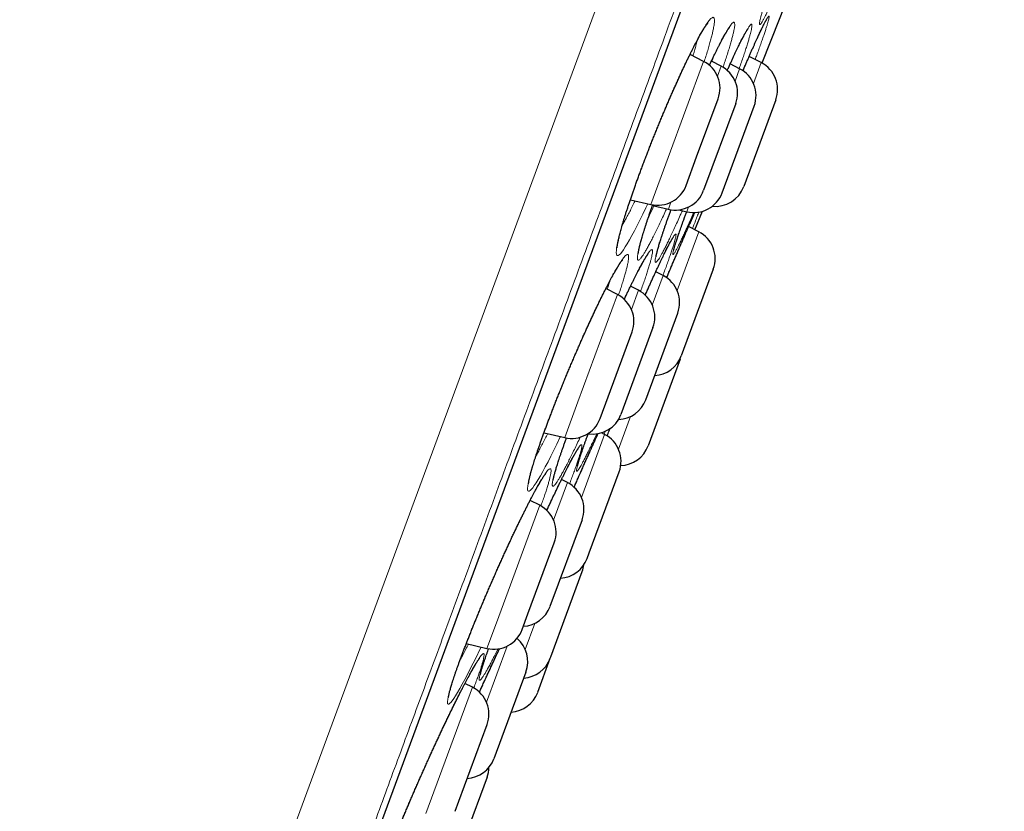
# Model space of a CAD drawing. Header units: millimetres. Extents: x 8 to 541, y 12 to 744.
# Tile 649 of 656: x 481 to 497, y 684 to 697. Entities that reach past the tile are written whole.
import ezdxf

# ---------------------------------------------------------------- set-up
doc = ezdxf.new("R2010")
doc.units = ezdxf.units.MM

msp = doc.modelspace()

# ---------------------------------------------------------------- linework, layer by layer
at = {"color": 252, "linetype": 'Continuous', "lineweight": 0}
for p, q in [((481.161, 671.167), (505.343, 736.719)), ((483.083, 672.551), (505.906, 734.419)), ((491.871, 694.515), (492.456, 696.101)), ((493.409, 696.082), (493.281, 695.736)), ((492.747, 696.022), (492.686, 695.857)), ((492.976, 695.777), (493.051, 695.98)), ((491.584, 693.737), (491.871, 694.515)), ((491.918, 693.774), (491.875, 693.657)), ((492.179, 693.616), (492.208, 693.695)), ((492.377, 693.286), (492.019, 692.316)), ((491.61, 692.074), (491.79, 692.561)), ((491.381, 692.319), (491.264, 692.003)), ((490.381, 690.475), (491.035, 692.248)), ((490.163, 689.884), (490.381, 690.475)), ((491.251, 690.234), (491.051, 689.692)), ((490.438, 688.896), (490.822, 689.937)), ((490.83, 689.987), (490.812, 689.942)), ((490.209, 689.141), (489.979, 688.52)), ((489.034, 686.823), (489.75, 688.765)), ((488.878, 686.401), (489.034, 686.823)), ((489.511, 686.383), (489.67, 686.814)), ((489.211, 686.438), (488.87, 685.513)), ((489.081, 686.384), (489.087, 686.397)), ((487.871, 683.67), (488.641, 685.758))]:
    msp.add_line(p, q, dxfattribs=at)
at = {"color": 7, "linetype": 'Continuous', "lineweight": 30}
for p, q in [((483.092, 672.571), (505.899, 734.398)), ((492.456, 696.101), (492.233, 696.217)), ((492.747, 696.022), (492.585, 696.105)), ((493.051, 695.98), (492.897, 696.06)), ((493.409, 696.082), (493.21, 696.184)), ((492.342, 694.522), (492.697, 695.484)), ((492.987, 695.404), (492.458, 693.971)), ((493.649, 695.464), (493.12, 694.031)), ((492.895, 694.288), (493.292, 695.363)), ((492.168, 694.051), (492.342, 694.522)), ((492.763, 693.93), (492.895, 694.288)), ((491.248, 693.816), (491.584, 693.737)), ((491.612, 693.719), (491.875, 693.657)), ((492.047, 693.647), (492.179, 693.616)), ((492.313, 693.319), (492.437, 693.624)), ((492.377, 693.286), (492.21, 693.372)), ((491.79, 692.561), (491.667, 692.624)), ((492.617, 692.668), (492.089, 691.235)), ((491.035, 692.248), (490.843, 692.347)), ((491.381, 692.319), (491.251, 692.386)), ((491.579, 690.72), (492.03, 691.943)), ((491.621, 691.701), (491.092, 690.268)), ((490.879, 690.555), (491.275, 691.63)), ((492.069, 691.181), (491.54, 689.748)), ((492.069, 691.181), (492.078, 691.208)), ((491.501, 690.51), (491.579, 690.72)), ((490.746, 690.197), (490.879, 690.555)), ((489.821, 689.964), (490.163, 689.884)), ((490.822, 689.937), (490.77, 689.963)), ((490.569, 687.982), (491.062, 689.319)), ((490.209, 689.141), (490.111, 689.192)), ((489.75, 688.765), (489.592, 688.846)), ((490.449, 688.524), (489.92, 687.091)), ((489.556, 686.97), (489.99, 688.147)), ((490.533, 687.886), (490.569, 687.982)), ((489.934, 686.261), (490.454, 687.669)), ((489.462, 686.714), (489.556, 686.97)), ((488.538, 686.481), (488.878, 686.401)), ((489.376, 686.563), (489.378, 686.569)), ((489.717, 685.674), (489.925, 686.236)), ((489.925, 686.236), (489.934, 686.261)), ((489.522, 686.01), (488.993, 684.577)), ((488.641, 685.758), (488.516, 685.822)), ((488.414, 683.875), (488.881, 685.14)), ((488.88, 684.271), (488.352, 682.838)), ((488.352, 683.708), (488.414, 683.875))]:
    msp.add_line(p, q, dxfattribs=at)
at = {"color": 7, "linetype": 'Continuous', "lineweight": 30, "flags": 128}
msp.add_lwpolyline([(493.422, 696.075), (493.709, 696.799), (493.974, 697.476)], dxfattribs=at)
at = {"color": 252, "linetype": 'Continuous', "lineweight": 0, "flags": 128}
for points in [[(491.536, 693.749), (491.503, 693.679), (491.454, 693.576), (491.406, 693.478), (491.36, 693.387), (491.317, 693.302), (491.274, 693.223), (491.234, 693.151), (491.197, 693.087), (491.164, 693.034), (491.134, 692.988), (491.106, 692.951), (491.083, 692.923), (491.062, 692.904), (491.045, 692.894), (491.032, 692.893), (491.023, 692.901), (491.017, 692.917), (491.014, 692.943), (491.016, 692.977), (491.021, 693.021), (491.03, 693.072), (491.042, 693.132), (491.058, 693.2), (491.078, 693.275), (491.101, 693.357), (491.127, 693.446), (491.157, 693.542), (491.189, 693.643), (491.224, 693.75), (491.262, 693.862), (491.303, 693.979), (491.346, 694.1), (491.391, 694.224), (491.438, 694.351), (491.487, 694.48), (491.538, 694.611), (491.589, 694.743), (491.642, 694.876), (491.695, 695.008), (491.75, 695.14), (491.804, 695.271), (491.859, 695.399), (491.913, 695.525), (491.967, 695.648), (492.02, 695.768), (492.073, 695.883), (492.124, 695.994), (492.174, 696.1), (492.225, 696.204), (492.274, 696.302), (492.32, 696.393), (492.364, 696.477), (492.406, 696.552), (492.406, 696.552)], [(490.092, 689.9), (490.085, 689.884), (490.033, 689.777), (489.983, 689.674), (489.934, 689.577), (489.888, 689.486), (489.843, 689.402), (489.801, 689.323), (489.761, 689.252), (489.723, 689.189), (489.69, 689.136), (489.66, 689.091), (489.634, 689.054), (489.61, 689.026), (489.591, 689.007), (489.575, 688.998), (489.563, 688.997), (489.554, 689.005), (489.55, 689.022), (489.549, 689.048), (489.552, 689.082), (489.559, 689.126), (489.569, 689.177), (489.584, 689.237), (489.601, 689.304), (489.623, 689.379), (489.648, 689.461), (489.676, 689.55), (489.708, 689.645), (489.742, 689.746), (489.78, 689.852), (489.82, 689.964), (489.863, 690.081), (489.908, 690.201), (489.955, 690.324), (490.004, 690.45), (490.055, 690.578), (490.108, 690.709), (490.162, 690.84), (490.216, 690.972), (490.271, 691.103), (490.327, 691.234), (490.384, 691.364), (490.44, 691.493), (490.496, 691.618), (490.551, 691.74), (490.606, 691.859), (490.66, 691.974), (490.712, 692.084), (490.763, 692.189), (490.814, 692.292), (490.864, 692.39), (490.911, 692.481), (490.955, 692.563), (490.997, 692.638), (490.997, 692.638)], [(488.782, 686.423), (488.757, 686.369), (488.704, 686.261), (488.653, 686.158), (488.604, 686.061), (488.557, 685.97), (488.513, 685.886), (488.469, 685.807), (488.429, 685.735), (488.392, 685.672), (488.359, 685.618), (488.33, 685.573), (488.304, 685.536), (488.281, 685.507), (488.262, 685.488), (488.247, 685.477), (488.236, 685.476), (488.229, 685.483), (488.225, 685.499), (488.225, 685.524), (488.23, 685.558), (488.238, 685.6), (488.25, 685.651), (488.266, 685.709), (488.286, 685.776), (488.309, 685.849), (488.336, 685.93), (488.366, 686.018), (488.399, 686.112), (488.436, 686.212), (488.475, 686.317), (488.517, 686.428), (488.562, 686.543), (488.609, 686.662), (488.658, 686.784), (488.709, 686.909), (488.762, 687.037), (488.816, 687.167), (488.872, 687.298), (488.928, 687.428), (488.985, 687.559), (489.042, 687.69), (489.1, 687.819), (489.158, 687.947), (489.215, 688.072), (489.271, 688.193), (489.327, 688.312), (489.382, 688.427), (489.435, 688.537), (489.487, 688.642), (489.539, 688.746), (489.589, 688.844), (489.637, 688.934), (489.681, 689.017), (489.723, 689.092), (489.723, 689.092)], [(487.489, 683.594), (487.539, 683.715), (487.592, 683.839), (487.646, 683.966), (487.702, 684.095), (487.759, 684.225), (487.817, 684.355), (487.875, 684.485), (487.934, 684.615), (487.993, 684.744), (488.052, 684.872), (488.11, 684.997), (488.167, 685.119), (488.224, 685.238), (488.28, 685.353), (488.334, 685.463), (488.386, 685.569), (488.438, 685.673), (488.489, 685.772), (488.537, 685.863), (488.582, 685.947), (488.623, 686.024), (488.623, 686.024)]]:
    msp.add_lwpolyline(points, dxfattribs=at)
at = {"color": 7, "linetype": 'Continuous', "lineweight": 30}
for centre, start, end in [((492.228, 695.657), 339.7512, 62.7512), ((493.18, 695.637), 339.7512, 62.7512), ((492.518, 695.577), 339.7512, 62.7512), ((492.823, 695.536), 339.7512, 62.7512), ((491.699, 694.224), 256.7512, 339.7512), ((491.989, 694.144), 256.7512, 339.7512), ((492.294, 694.103), 256.7512, 339.7512), ((492.651, 694.204), 264.0578, 339.7512), ((492.148, 692.841), 339.7512, 62.7512), ((491.561, 692.116), 339.7512, 62.7512), ((491.152, 691.874), 339.7512, 62.7512), ((490.806, 691.803), 339.7512, 62.7512), ((491.62, 691.408), 273.3294, 339.7512), ((491.032, 690.683), 272.2345, 339.7512), ((490.277, 690.37), 256.7512, 339.7512), ((490.623, 690.441), 260.9101, 339.7512), ((490.593, 689.492), 339.7512, 62.7512), ((491.071, 689.921), 271.9521, 339.7512), ((489.98, 688.697), 339.7512, 62.7512), ((489.521, 688.32), 339.7512, 62.7512), ((490.064, 688.059), 273.3294, 339.7512), ((489.984, 687.842), 339.7512, 353.1046), ((489.451, 687.264), 273.3294, 339.7512), ((488.993, 686.887), 256.7512, 339.7512), ((489.053, 686.183), 339.7512, 49.827), ((489.456, 686.41), 273.3294, 339.7512), ((488.412, 685.313), 339.7512, 62.7512), ((489.248, 685.847), 273.3294, 339.7512), ((488.524, 684.75), 273.3294, 339.7512), ((488.411, 684.444), 339.7512, 358.8009)]:
    msp.add_arc(centre, 0.5, start, end, dxfattribs=at)
at = {"color": 252, "linetype": 'Continuous', "lineweight": 0}
for points, knots in [([(506.122, 735.298), (506.12, 735.292), (506.116, 735.28), (506.081, 735.184), (506.024, 735.032), (505.945, 734.817), (505.844, 734.544), (505.723, 734.214), (505.58, 733.828), (505.417, 733.386), (505.232, 732.885), (505.026, 732.325), (504.797, 731.706), (504.549, 731.032), (504.281, 730.306), (503.995, 729.532), (503.694, 728.713), (503.376, 727.853), (503.042, 726.947), (502.689, 725.991), (502.319, 724.987), (501.931, 723.936), (501.529, 722.845), (501.112, 721.716), (500.686, 720.56), (500.25, 719.378), (499.805, 718.173), (499.351, 716.941), (498.884, 715.677), (498.407, 714.382), (497.918, 713.058), (497.423, 711.715), (496.922, 710.357), (496.419, 708.993), (495.915, 707.628), (495.412, 706.263), (494.906, 704.893), (494.397, 703.512), (493.884, 702.122), (493.37, 700.727), (492.857, 699.338), (492.347, 697.956), (491.845, 696.594), (491.35, 695.252), (490.864, 693.935), (490.384, 692.635), (489.909, 691.347), (489.44, 690.076), (488.978, 688.822), (488.526, 687.597), (488.085, 686.403), (487.66, 685.248), (487.249, 684.136), (486.854, 683.066), (486.474, 682.034), (486.106, 681.036), (485.751, 680.076), (485.411, 679.154), (485.089, 678.28), (484.785, 677.455), (484.5, 676.685), (484.237, 675.97), (483.994, 675.311), (483.77, 674.705), (483.565, 674.148), (483.379, 673.645), (483.214, 673.196), (483.07, 672.806), (482.948, 672.476), (482.848, 672.207), (482.772, 671.998), (482.717, 671.851), (482.683, 671.759), (482.679, 671.748), (482.677, 671.742)], [0, 0, 0, 0, 0.014, 0.028, 0.0419999, 0.0559999, 0.0699999, 0.0837499, 0.0975, 0.11125, 0.125, 0.139, 0.153, 0.1669999, 0.1809999, 0.1949999, 0.2087499, 0.2225, 0.23625, 0.25, 0.264, 0.278, 0.2919999, 0.3059999, 0.3199999, 0.3337499, 0.3475, 0.36125, 0.375, 0.389, 0.403, 0.4169999, 0.4309999, 0.4449999, 0.4587499, 0.4725, 0.48625, 0.5, 0.514, 0.528, 0.5419999, 0.5559999, 0.5699999, 0.5837499, 0.5975, 0.61125, 0.625, 0.639, 0.653, 0.6669999, 0.6809999, 0.6949999, 0.7087499, 0.7225, 0.73625, 0.75, 0.764, 0.778, 0.7919999, 0.8059999, 0.8199999, 0.8337499, 0.8475, 0.86125, 0.875, 0.889, 0.903, 0.9169999, 0.9309999, 0.9449999, 0.9587499, 0.9725, 0.98625, 1, 1, 1, 1]), ([(493.777, 697.52), (493.766, 697.495), (493.739, 697.432), (493.699, 697.338), (493.657, 697.24), (493.617, 697.151), (493.581, 697.071), (493.547, 696.997), (493.516, 696.932), (493.488, 696.874), (493.463, 696.825), (493.441, 696.784), (493.423, 696.752), (493.407, 696.728), (493.395, 696.713), (493.387, 696.708), (493.381, 696.712), (493.38, 696.724), (493.382, 696.745), (493.387, 696.776), (493.396, 696.815), (493.408, 696.862), (493.424, 696.918), (493.443, 696.982), (493.465, 697.053), (493.49, 697.133), (493.518, 697.219), (493.549, 697.312), (493.583, 697.411), (493.617, 697.507), (493.64, 697.572), (493.649, 697.6)], [0, 0, 0, 0, 0.024766, 0.061514, 0.098217, 0.133134, 0.168169, 0.203246, 0.238283, 0.2732, 0.308106, 0.34313, 0.378195, 0.41322, 0.448126, 0.483087, 0.518167, 0.553288, 0.588368, 0.623329, 0.658277, 0.693344, 0.728452, 0.763519, 0.798467, 0.833434, 0.868521, 0.903649, 0.938736, 0.973702, 1, 1, 1, 1]), ([(493.334, 696.464), (493.345, 696.487), (493.366, 696.533), (493.395, 696.596), (493.424, 696.656), (493.45, 696.709), (493.473, 696.754), (493.493, 696.791), (493.51, 696.819), (493.522, 696.838), (493.532, 696.849), (493.538, 696.85), (493.54, 696.843), (493.539, 696.826), (493.534, 696.801), (493.525, 696.766), (493.513, 696.723), (493.497, 696.672), (493.478, 696.613), (493.456, 696.546), (493.43, 696.471), (493.401, 696.389), (493.37, 696.3), (493.339, 696.215), (493.318, 696.157), (493.309, 696.133)], [0, 0, 0, 0, 0.039539, 0.079078, 0.12344, 0.167953, 0.212516, 0.257025, 0.301383, 0.345765, 0.390298, 0.43488, 0.479409, 0.523787, 0.568269, 0.612903, 0.657589, 0.702221, 0.746702, 0.791098, 0.835645, 0.880244, 0.924791, 0.969186, 1, 1, 1, 1]), ([(492.406, 696.552), (492.417, 696.573), (492.441, 696.615), (492.474, 696.669), (492.504, 696.716), (492.531, 696.755), (492.556, 696.786), (492.578, 696.81), (492.597, 696.825), (492.612, 696.831), (492.623, 696.828), (492.631, 696.816), (492.636, 696.795), (492.636, 696.765), (492.633, 696.727), (492.626, 696.68), (492.616, 696.625), (492.602, 696.562), (492.584, 696.491), (492.563, 696.412), (492.538, 696.327), (492.511, 696.234), (492.487, 696.157), (492.471, 696.108), (492.466, 696.094)], [0, 0, 0, 0, 0.0450786, 0.0902978, 0.1355651, 0.1807855, 0.2258652, 0.2730327, 0.3203619, 0.3677462, 0.4150757, 0.4622435, 0.5093254, 0.5565677, 0.6038653, 0.6511093, 0.6981927, 0.7453332, 0.7926361, 0.8399939, 0.8872964, 0.9344366, 0.9813753, 1, 1, 1, 1]), ([(492.756, 696.451), (492.768, 696.473), (492.791, 696.517), (492.822, 696.573), (492.851, 696.622), (492.877, 696.663), (492.901, 696.697), (492.921, 696.723), (492.938, 696.74), (492.952, 696.749), (492.962, 696.748), (492.969, 696.739), (492.971, 696.72), (492.971, 696.692), (492.966, 696.656), (492.958, 696.612), (492.946, 696.559), (492.931, 696.498), (492.912, 696.429), (492.89, 696.352), (492.865, 696.269), (492.836, 696.178), (492.807, 696.09), (492.786, 696.029), (492.777, 696.003)], [0, 0, 0, 0, 0.044503, 0.089145, 0.133837, 0.178481, 0.222984, 0.269278, 0.315731, 0.362238, 0.408691, 0.454985, 0.501193, 0.547557, 0.593976, 0.640342, 0.686551, 0.732824, 0.779257, 0.825744, 0.872176, 0.918449, 0.964541, 1, 1, 1, 1]), ([(493.046, 696.379), (493.056, 696.4), (493.077, 696.441), (493.107, 696.5), (493.135, 696.554), (493.162, 696.603), (493.186, 696.643), (493.207, 696.675), (493.224, 696.698), (493.237, 696.712), (493.247, 696.718), (493.254, 696.714), (493.257, 696.701), (493.256, 696.68), (493.251, 696.65), (493.243, 696.61), (493.231, 696.563), (493.216, 696.507), (493.198, 696.443), (493.176, 696.372), (493.15, 696.293), (493.122, 696.207), (493.09, 696.114), (493.064, 696.039), (493.048, 695.994), (493.045, 695.984)], [0, 0, 0, 0, 0.039245, 0.07849, 0.123759, 0.169182, 0.214656, 0.260074, 0.305339, 0.350638, 0.396091, 0.441595, 0.487044, 0.532339, 0.577738, 0.623292, 0.668899, 0.714452, 0.759849, 0.805144, 0.850595, 0.896097, 0.941546, 0.986841, 1, 1, 1, 1]), ([(492.281, 696.192), (492.287, 696.213), (492.302, 696.263), (492.322, 696.334), (492.338, 696.397), (492.346, 696.431), (492.349, 696.444)], [0, 0, 0, 0, 0.2265069, 0.5232438, 0.8203285, 1, 1, 1, 1]), ([(492.552, 696.035), (492.562, 696.056), (492.588, 696.113), (492.629, 696.198), (492.674, 696.29), (492.717, 696.376), (492.743, 696.426), (492.756, 696.451)], [0, 0, 0, 0, 0.1285018, 0.3465123, 0.5647913, 0.7827953, 1, 1, 1, 1]), ([(492.847, 695.952), (492.854, 695.967), (492.877, 696.018), (492.915, 696.102), (492.961, 696.201), (493.005, 696.295), (493.032, 696.351), (493.046, 696.379)], [0, 0, 0, 0, 0.0940358, 0.3052685, 0.5367398, 0.7685271, 1, 1, 1, 1]), ([(493.107, 695.947), (493.109, 695.952), (493.128, 695.996), (493.161, 696.072), (493.207, 696.178), (493.251, 696.28), (493.295, 696.377), (493.321, 696.435), (493.334, 696.464)], [0, 0, 0, 0, 0.02716, 0.213345, 0.398899, 0.599177, 0.799721, 1, 1, 1, 1]), ([(492.595, 696.1), (492.596, 696.105), (492.605, 696.13), (492.612, 696.153), (492.617, 696.171)], [0, 0, 0, 0, 0.1968269, 1, 1, 1, 1]), ([(491.114, 693.396), (491.125, 693.414), (491.147, 693.453), (491.185, 693.521), (491.226, 693.598), (491.268, 693.68), (491.302, 693.747), (491.322, 693.788), (491.327, 693.798)], [0, 0, 0, 0, 0.167922, 0.365274, 0.556654, 0.748684, 0.940936, 1, 1, 1, 1]), ([(491.845, 693.664), (491.84, 693.653), (491.818, 693.604), (491.78, 693.523), (491.734, 693.424), (491.689, 693.331), (491.646, 693.244), (491.605, 693.163), (491.566, 693.089), (491.531, 693.024), (491.499, 692.968), (491.47, 692.92), (491.444, 692.881), (491.422, 692.85), (491.403, 692.829), (491.388, 692.817), (491.376, 692.813), (491.368, 692.819), (491.363, 692.833), (491.362, 692.856), (491.365, 692.889), (491.372, 692.93), (491.382, 692.979), (491.396, 693.037), (491.413, 693.102), (491.434, 693.175), (491.458, 693.256), (491.485, 693.343), (491.515, 693.437), (491.549, 693.537), (491.582, 693.635), (491.606, 693.702), (491.616, 693.732)], [0, 0, 0, 0, 0.01102, 0.045209, 0.079437, 0.113626, 0.147699, 0.18285, 0.218044, 0.253194, 0.287505, 0.321934, 0.356401, 0.390825, 0.425132, 0.459279, 0.493544, 0.527847, 0.562109, 0.596256, 0.630466, 0.664794, 0.699161, 0.733489, 0.767699, 0.801759, 0.835936, 0.870152, 0.904328, 0.938388, 0.972467, 1, 1, 1, 1]), ([(491.546, 693.527), (491.549, 693.532), (491.565, 693.563), (491.595, 693.625), (491.623, 693.684), (491.637, 693.713)], [0, 0, 0, 0, 0.092513, 0.552196, 1, 1, 1, 1]), ([(492.106, 693.634), (492.094, 693.608), (492.066, 693.544), (492.023, 693.449), (491.976, 693.347), (491.933, 693.255), (491.893, 693.17), (491.856, 693.094), (491.822, 693.026), (491.79, 692.965), (491.762, 692.913), (491.737, 692.869), (491.715, 692.833), (491.696, 692.807), (491.681, 692.788), (491.669, 692.779), (491.661, 692.779), (491.657, 692.788), (491.656, 692.806), (491.659, 692.832), (491.666, 692.868), (491.676, 692.911), (491.69, 692.964), (491.707, 693.024), (491.727, 693.092), (491.751, 693.168), (491.778, 693.251), (491.809, 693.341), (491.842, 693.437), (491.878, 693.54), (491.903, 693.611), (491.917, 693.649), (491.918, 693.65)], [0, 0, 0, 0, 0.024258, 0.06057, 0.096927, 0.133239, 0.167783, 0.202445, 0.237148, 0.271811, 0.306356, 0.34089, 0.375541, 0.410232, 0.444883, 0.479417, 0.513996, 0.548694, 0.583431, 0.618129, 0.652708, 0.687263, 0.721935, 0.756648, 0.79132, 0.825874, 0.860437, 0.895119, 0.929841, 0.964522, 0.999085, 1, 1, 1, 1]), ([(492.293, 693.605), (492.282, 693.58), (492.256, 693.521), (492.218, 693.435), (492.178, 693.346), (492.142, 693.266), (492.108, 693.194), (492.078, 693.129), (492.05, 693.071), (492.025, 693.023), (492.004, 692.983), (491.986, 692.951), (491.972, 692.928), (491.961, 692.913), (491.953, 692.908), (491.95, 692.912), (491.949, 692.925), (491.953, 692.946), (491.96, 692.977), (491.97, 693.016), (491.984, 693.063), (492.002, 693.119), (492.023, 693.183), (492.047, 693.254), (492.075, 693.333), (492.105, 693.419), (492.139, 693.513), (492.163, 693.579), (492.176, 693.615), (492.177, 693.617)], [0, 0, 0, 0, 0.0278842, 0.0685258, 0.1071581, 0.1459224, 0.1847321, 0.2234978, 0.2621314, 0.3007508, 0.3395018, 0.3782975, 0.4170487, 0.4556683, 0.494336, 0.533136, 0.5719809, 0.610781, 0.6494488, 0.6880941, 0.7268713, 0.7656933, 0.8044705, 0.8431159, 0.8817814, 0.9205794, 0.9594224, 0.9982205, 1, 1, 1, 1]), ([(492.053, 693.01), (492.067, 693.044), (492.096, 693.111), (492.14, 693.212), (492.183, 693.313), (492.226, 693.411), (492.267, 693.503), (492.296, 693.568), (492.31, 693.599), (492.312, 693.604)], [0, 0, 0, 0, 0.148688, 0.297377, 0.464139, 0.631471, 0.798989, 0.966305, 1, 1, 1, 1]), ([(492.378, 693.612), (492.374, 693.601), (492.36, 693.563), (492.333, 693.493), (492.302, 693.413), (492.281, 693.36), (492.273, 693.339)], [0, 0, 0, 0, 0.139516, 0.470268, 0.800796, 1, 1, 1, 1]), ([(491.799, 692.905), (491.809, 692.926), (491.83, 692.967), (491.859, 693.026), (491.888, 693.081), (491.914, 693.13), (491.938, 693.171), (491.958, 693.204), (491.974, 693.228), (491.987, 693.242), (491.996, 693.248), (492.001, 693.245), (492.002, 693.234), (492, 693.213), (491.994, 693.184), (491.985, 693.146), (491.971, 693.099), (491.955, 693.044), (491.934, 692.981), (491.91, 692.911), (491.883, 692.833), (491.853, 692.748), (491.82, 692.658), (491.796, 692.594), (491.785, 692.563)], [0, 0, 0, 0, 0.039845, 0.079689, 0.125697, 0.171863, 0.21808, 0.264241, 0.310245, 0.356269, 0.402449, 0.448681, 0.494858, 0.540878, 0.586993, 0.633267, 0.679593, 0.725866, 0.77198, 0.817991, 0.864159, 0.91038, 0.956548, 1, 1, 1, 1]), ([(491.405, 692.695), (491.417, 692.716), (491.44, 692.76), (491.471, 692.816), (491.5, 692.865), (491.526, 692.906), (491.548, 692.94), (491.568, 692.966), (491.584, 692.983), (491.597, 692.991), (491.606, 692.991), (491.612, 692.982), (491.613, 692.963), (491.611, 692.936), (491.605, 692.9), (491.595, 692.856), (491.582, 692.804), (491.565, 692.743), (491.544, 692.675), (491.52, 692.599), (491.492, 692.516), (491.462, 692.426), (491.436, 692.353), (491.42, 692.308), (491.416, 692.297)], [0, 0, 0, 0, 0.045444, 0.091031, 0.136667, 0.182255, 0.2277, 0.27498, 0.322423, 0.36992, 0.417363, 0.464643, 0.511818, 0.559153, 0.606543, 0.65388, 0.701056, 0.748291, 0.795688, 0.84314, 0.890537, 0.937771, 0.984825, 1, 1, 1, 1]), ([(491.847, 692.526), (491.86, 692.556), (491.893, 692.633), (491.943, 692.753), (491.999, 692.884), (492.035, 692.968), (492.053, 693.01)], [0, 0, 0, 0, 0.182357, 0.454784, 0.727571, 1, 1, 1, 1]), ([(490.997, 692.638), (491.009, 692.659), (491.033, 692.7), (491.065, 692.754), (491.095, 692.8), (491.122, 692.838), (491.146, 692.87), (491.167, 692.893), (491.185, 692.907), (491.199, 692.913), (491.21, 692.91), (491.217, 692.898), (491.219, 692.877), (491.219, 692.847), (491.214, 692.808), (491.205, 692.762), (491.193, 692.707), (491.177, 692.644), (491.158, 692.573), (491.135, 692.494), (491.108, 692.409), (491.08, 692.324), (491.06, 692.264), (491.051, 692.237)], [0, 0, 0, 0, 0.046343, 0.092831, 0.139369, 0.185858, 0.232202, 0.280714, 0.329392, 0.378127, 0.426805, 0.475317, 0.523719, 0.572286, 0.62091, 0.669479, 0.717883, 0.766333, 0.814951, 0.863625, 0.912242, 0.960692, 1, 1, 1, 1]), ([(491.492, 692.24), (491.502, 692.262), (491.529, 692.324), (491.572, 692.418), (491.62, 692.524), (491.667, 692.627), (491.713, 692.726), (491.758, 692.82), (491.785, 692.877), (491.799, 692.905)], [0, 0, 0, 0, 0.085804, 0.231602, 0.377236, 0.522375, 0.681511, 0.840864, 1, 1, 1, 1]), ([(491.147, 692.168), (491.157, 692.191), (491.185, 692.252), (491.229, 692.343), (491.277, 692.442), (491.323, 692.534), (491.366, 692.62), (491.392, 692.67), (491.405, 692.695)], [0, 0, 0, 0, 0.109797, 0.287403, 0.465664, 0.644144, 0.822399, 1, 1, 1, 1]), ([(490.868, 692.334), (490.869, 692.336), (490.879, 692.367), (490.893, 692.415), (490.905, 692.458), (490.911, 692.477)], [0, 0, 0, 0, 0.048038, 0.569049, 1, 1, 1, 1]), ([(489.687, 689.578), (489.696, 689.594), (489.717, 689.632), (489.754, 689.7), (489.797, 689.782), (489.84, 689.865), (489.869, 689.923), (489.882, 689.95)], [0, 0, 0, 0, 0.15088, 0.370416, 0.590699, 0.811235, 1, 1, 1, 1]), ([(490.419, 689.893), (490.419, 689.892), (490.402, 689.855), (490.369, 689.786), (490.322, 689.686), (490.276, 689.594), (490.233, 689.507), (490.192, 689.426), (490.153, 689.353), (490.118, 689.288), (490.086, 689.232), (490.057, 689.184), (490.032, 689.145), (490.01, 689.115), (489.992, 689.093), (489.978, 689.081), (489.967, 689.077), (489.96, 689.083), (489.957, 689.097), (489.957, 689.12), (489.962, 689.152), (489.97, 689.192), (489.982, 689.241), (489.997, 689.298), (490.016, 689.363), (490.039, 689.436), (490.065, 689.516), (490.094, 689.603), (490.126, 689.696), (490.159, 689.788), (490.182, 689.851), (490.192, 689.879)], [0, 0, 0, 0, 0.000542, 0.036365, 0.072228, 0.10805, 0.14375, 0.180598, 0.21749, 0.254337, 0.290257, 0.326301, 0.362385, 0.398425, 0.434341, 0.470089, 0.505959, 0.54187, 0.577738, 0.613485, 0.649287, 0.685213, 0.72118, 0.757105, 0.792907, 0.82855, 0.864314, 0.900119, 0.935883, 0.971526, 1, 1, 1, 1]), ([(490.692, 689.948), (490.685, 689.933), (490.663, 689.884), (490.628, 689.81), (490.587, 689.725), (490.55, 689.649), (490.516, 689.581), (490.485, 689.52), (490.457, 689.467), (490.432, 689.422), (490.411, 689.386), (490.393, 689.359), (490.379, 689.34), (490.368, 689.33), (490.361, 689.329), (490.358, 689.337), (490.359, 689.354), (490.363, 689.379), (490.371, 689.414), (490.383, 689.457), (490.398, 689.508), (490.417, 689.567), (490.439, 689.634), (490.465, 689.709), (490.494, 689.791), (490.523, 689.87), (490.543, 689.925), (490.551, 689.948)], [0, 0, 0, 0, 0.018513, 0.06189, 0.103111, 0.144473, 0.185883, 0.227247, 0.268469, 0.309676, 0.351024, 0.392419, 0.433767, 0.474974, 0.516222, 0.557612, 0.599049, 0.640439, 0.681687, 0.7229, 0.764254, 0.805656, 0.84701, 0.888223, 0.929451, 0.970819, 1, 1, 1, 1]), ([(490.587, 689.671), (490.601, 689.703), (490.63, 689.766), (490.673, 689.86), (490.7, 689.92), (490.714, 689.951)], [0, 0, 0, 0, 0.3225274, 0.645057, 1, 1, 1, 1]), ([(489.988, 688.937), (490.004, 688.971), (490.036, 689.04), (490.082, 689.135), (490.127, 689.226), (490.169, 689.311), (490.209, 689.39), (490.247, 689.463), (490.282, 689.53), (490.314, 689.589), (490.344, 689.64), (490.369, 689.683), (490.391, 689.717), (490.41, 689.743), (490.425, 689.759), (490.436, 689.767), (490.443, 689.767), (490.446, 689.757), (490.446, 689.738), (490.442, 689.711), (490.434, 689.675), (490.422, 689.63), (490.406, 689.578), (490.387, 689.517), (490.364, 689.449), (490.337, 689.373), (490.308, 689.291), (490.277, 689.206), (490.254, 689.147), (490.244, 689.119)], [0, 0, 0, 0, 0.036044, 0.072202, 0.108398, 0.144557, 0.180602, 0.218099, 0.255726, 0.293395, 0.331022, 0.368519, 0.405945, 0.443498, 0.481095, 0.518649, 0.556076, 0.593554, 0.631162, 0.668813, 0.70642, 0.743898, 0.781229, 0.818687, 0.856187, 0.893644, 0.930973, 0.968391, 1, 1, 1, 1]), ([(490.318, 689.064), (490.332, 689.095), (490.364, 689.17), (490.416, 689.288), (490.474, 689.418), (490.532, 689.548), (490.569, 689.63), (490.587, 689.671)], [0, 0, 0, 0, 0.148002, 0.346522, 0.564248, 0.782272, 1, 1, 1, 1]), ([(489.723, 689.092), (489.735, 689.113), (489.759, 689.155), (489.791, 689.209), (489.821, 689.255), (489.847, 689.294), (489.871, 689.326), (489.891, 689.35), (489.908, 689.365), (489.922, 689.372), (489.931, 689.369), (489.937, 689.358), (489.938, 689.338), (489.936, 689.309), (489.93, 689.271), (489.92, 689.226), (489.906, 689.172), (489.889, 689.11), (489.868, 689.04), (489.843, 688.963), (489.814, 688.878), (489.79, 688.808), (489.774, 688.764), (489.77, 688.752)], [0, 0, 0, 0, 0.047399, 0.094946, 0.142544, 0.190092, 0.237492, 0.287095, 0.336868, 0.386698, 0.436471, 0.486074, 0.535547, 0.58519, 0.63489, 0.684534, 0.734009, 0.783528, 0.833217, 0.882964, 0.932653, 0.982172, 1, 1, 1, 1]), ([(489.868, 688.68), (489.872, 688.688), (489.894, 688.737), (489.934, 688.824), (489.97, 688.9), (489.988, 688.937)], [0, 0, 0, 0, 0.086217, 0.543948, 1, 1, 1, 1]), ([(488.434, 686.205), (488.445, 686.226), (488.471, 686.274), (488.514, 686.356), (488.549, 686.424), (488.569, 686.465), (488.573, 686.472)], [0, 0, 0, 0, 0.25833, 0.590122, 0.921534, 1, 1, 1, 1]), ([(488.623, 686.024), (488.635, 686.045), (488.659, 686.087), (488.691, 686.142), (488.72, 686.19), (488.746, 686.231), (488.769, 686.264), (488.789, 686.289), (488.806, 686.306), (488.818, 686.314), (488.827, 686.313), (488.831, 686.304), (488.832, 686.285), (488.828, 686.258), (488.821, 686.222), (488.81, 686.179), (488.795, 686.126), (488.776, 686.066), (488.753, 685.998), (488.726, 685.923), (488.696, 685.84), (488.674, 685.78), (488.662, 685.747), (488.661, 685.745)], [0, 0, 0, 0, 0.048166, 0.096482, 0.144849, 0.193166, 0.241333, 0.291689, 0.342218, 0.392805, 0.443334, 0.49369, 0.543904, 0.59429, 0.644734, 0.695121, 0.745337, 0.7956, 0.846037, 0.896532, 0.946968, 0.997232, 1, 1, 1, 1]), ([(489.061, 686.394), (489.058, 686.387), (489.04, 686.35), (489.009, 686.288), (488.968, 686.209), (488.932, 686.139), (488.898, 686.076), (488.867, 686.022), (488.84, 685.975), (488.816, 685.937), (488.796, 685.907), (488.779, 685.886), (488.767, 685.875), (488.758, 685.872), (488.752, 685.877), (488.751, 685.892), (488.754, 685.916), (488.76, 685.948), (488.77, 685.989), (488.784, 686.038), (488.802, 686.095), (488.823, 686.16), (488.848, 686.232), (488.876, 686.311), (488.897, 686.368), (488.907, 686.396)], [0, 0, 0, 0, 0.00969, 0.055103, 0.100459, 0.14566, 0.190652, 0.235797, 0.280993, 0.326136, 0.371126, 0.416198, 0.461425, 0.506705, 0.551932, 0.597004, 0.641878, 0.686905, 0.731983, 0.77701, 0.821884, 0.866782, 0.911835, 0.95694, 1, 1, 1, 1]), ([(488.755, 685.677), (488.768, 685.708), (488.802, 685.783), (488.855, 685.899), (488.914, 686.027), (488.971, 686.151), (489.027, 686.271), (489.063, 686.346), (489.081, 686.384)], [0, 0, 0, 0, 0.120951, 0.296331, 0.4723584, 0.6486028, 0.8246247, 1, 1, 1, 1])]:
    msp.add_open_spline(points, degree=3, knots=knots, dxfattribs=at)
at = {"color": 7, "linetype": 'Continuous', "lineweight": 30}
for points, knots in [([(491.03, 693.021), (491.03, 693.021), (491.03, 693.021), (491.03, 693.022), (491.03, 693.026), (491.031, 693.034), (491.031, 693.044), (491.033, 693.058), (491.036, 693.075), (491.039, 693.095), (491.043, 693.119), (491.049, 693.146), (491.056, 693.176), (491.064, 693.209), (491.073, 693.245), (491.083, 693.283), (491.094, 693.325), (491.106, 693.369), (491.12, 693.415), (491.134, 693.464), (491.15, 693.515), (491.166, 693.568), (491.184, 693.624), (491.203, 693.681), (491.222, 693.74), (491.242, 693.801), (491.264, 693.863), (491.286, 693.927), (491.308, 693.992), (491.332, 694.058), (491.357, 694.126), (491.382, 694.196), (491.408, 694.266), (491.434, 694.338), (491.461, 694.41), (491.489, 694.482), (491.517, 694.555), (491.545, 694.627), (491.573, 694.701), (491.603, 694.775), (491.632, 694.849), (491.662, 694.924), (491.692, 694.998), (491.723, 695.073), (491.753, 695.147), (491.784, 695.22), (491.814, 695.293), (491.845, 695.364), (491.875, 695.435), (491.905, 695.505), (491.936, 695.575), (491.966, 695.643), (491.996, 695.711), (492.026, 695.777), (492.055, 695.842), (492.084, 695.905), (492.113, 695.967), (492.141, 696.026), (492.168, 696.084), (492.195, 696.14), (492.222, 696.195), (492.247, 696.247), (492.273, 696.297), (492.297, 696.345), (492.32, 696.39), (492.343, 696.433), (492.365, 696.474), (492.383, 696.507), (492.4, 696.538), (492.417, 696.566), (492.435, 696.597), (492.452, 696.625), (492.467, 696.65), (492.482, 696.672), (492.494, 696.691), (492.505, 696.707), (492.514, 696.719), (492.521, 696.727), (492.526, 696.733), (492.529, 696.736), (492.53, 696.737), (492.53, 696.737), (492.53, 696.737)], [0, 0, 0, 0, 0.000482, 0.008385, 0.01698, 0.026266, 0.03621, 0.046766, 0.057868, 0.069442, 0.081415, 0.093718, 0.106293, 0.119092, 0.132075, 0.145213, 0.158469, 0.171733, 0.185064, 0.198501, 0.21202, 0.225601, 0.239223, 0.252868, 0.266517, 0.28015, 0.293754, 0.307316, 0.320902, 0.334575, 0.348314, 0.362099, 0.375906, 0.38971, 0.403485, 0.417209, 0.430861, 0.444456, 0.45808, 0.471789, 0.485563, 0.499381, 0.513222, 0.527063, 0.540875, 0.554639, 0.568333, 0.581951, 0.595587, 0.609293, 0.62304, 0.636815, 0.650607, 0.664398, 0.678172, 0.691916, 0.705617, 0.71926, 0.732881, 0.746542, 0.760182, 0.7738, 0.787398, 0.800973, 0.814524, 0.828048, 0.84154, 0.855296, 0.862516, 0.87576, 0.88889, 0.90188, 0.914702, 0.927318, 0.93968, 0.951723, 0.963368, 0.973374, 0.982795, 0.991584, 0.999623, 1, 1, 1, 1]), ([(493.107, 695.947), (493.11, 695.952), (493.121, 695.979), (493.141, 696.025), (493.166, 696.084), (493.187, 696.132), (493.203, 696.169), (493.219, 696.206), (493.239, 696.252), (493.262, 696.303), (493.284, 696.353), (493.306, 696.4), (493.326, 696.445), (493.346, 696.488), (493.364, 696.528), (493.382, 696.566), (493.399, 696.602), (493.414, 696.634), (493.429, 696.664), (493.442, 696.691), (493.454, 696.715), (493.465, 696.736), (493.474, 696.753), (493.482, 696.767), (493.488, 696.777), (493.492, 696.785), (493.495, 696.789), (493.496, 696.79), (493.496, 696.79), (493.496, 696.79)], [0, 0, 0, 0, 0.011429, 0.05557, 0.099753, 0.14399, 0.164505, 0.187768, 0.231722, 0.275575, 0.319361, 0.363091, 0.40677, 0.450404, 0.493992, 0.537527, 0.580995, 0.62437, 0.667533, 0.710154, 0.752237, 0.793726, 0.834498, 0.870058, 0.907688, 0.939612, 0.968675, 0.994526, 1, 1, 1, 1]), ([(492.553, 696.035), (492.561, 696.053), (492.578, 696.089), (492.603, 696.142), (492.628, 696.193), (492.652, 696.243), (492.675, 696.29), (492.697, 696.334), (492.718, 696.376), (492.733, 696.403), (492.743, 696.424), (492.754, 696.444), (492.77, 696.474), (492.788, 696.507), (492.805, 696.537), (492.82, 696.563), (492.834, 696.587), (492.847, 696.608), (492.858, 696.626), (492.868, 696.64), (492.876, 696.651), (492.881, 696.658), (492.885, 696.662), (492.886, 696.664), (492.886, 696.664), (492.886, 696.664)], [0, 0, 0, 0, 0.050767, 0.103117, 0.155403, 0.207626, 0.259783, 0.311867, 0.363868, 0.412781, 0.418428, 0.446151, 0.497364, 0.548207, 0.598607, 0.648478, 0.697694, 0.746086, 0.793425, 0.839412, 0.883672, 0.921004, 0.955761, 0.987268, 1, 1, 1, 1]), ([(492.847, 695.951), (492.856, 695.969), (492.872, 696.007), (492.893, 696.052), (492.91, 696.089), (492.926, 696.124), (492.946, 696.168), (492.969, 696.217), (492.991, 696.264), (493.013, 696.309), (493.033, 696.351), (493.053, 696.391), (493.071, 696.428), (493.089, 696.463), (493.106, 696.495), (493.121, 696.524), (493.135, 696.55), (493.148, 696.573), (493.16, 696.593), (493.17, 696.61), (493.178, 696.623), (493.184, 696.633), (493.188, 696.639), (493.191, 696.642), (493.191, 696.643), (493.192, 696.643)], [0, 0, 0, 0, 0.046465, 0.096386, 0.121323, 0.147609, 0.197149, 0.246552, 0.295846, 0.345037, 0.394122, 0.443097, 0.491945, 0.540639, 0.589139, 0.637382, 0.685274, 0.732163, 0.778118, 0.822985, 0.866514, 0.902404, 0.940203, 0.972, 1, 1, 1, 1]), ([(491.378, 692.927), (491.378, 692.927), (491.378, 692.927), (491.379, 692.931), (491.379, 692.937), (491.38, 692.946), (491.382, 692.959), (491.385, 692.975), (491.389, 692.995), (491.394, 693.018), (491.4, 693.044), (491.408, 693.073), (491.416, 693.105), (491.426, 693.14), (491.436, 693.178), (491.448, 693.218), (491.461, 693.261), (491.475, 693.307), (491.49, 693.355), (491.506, 693.405), (491.523, 693.458), (491.541, 693.512), (491.56, 693.569), (491.58, 693.627), (491.599, 693.682), (491.612, 693.717), (491.617, 693.732)], [0, 0, 0, 0, 0.0217414, 0.0506488, 0.0822178, 0.1163083, 0.1527383, 0.1912408, 0.2315113, 0.2732471, 0.316175, 0.3600639, 0.4047277, 0.4500211, 0.4958335, 0.5420467, 0.5883063, 0.6347276, 0.681503, 0.7285543, 0.7758098, 0.8232019, 0.870667, 0.9181381, 0.9655471, 1, 1, 1, 1]), ([(491.672, 692.873), (491.672, 692.873), (491.672, 692.872), (491.672, 692.874), (491.673, 692.879), (491.674, 692.886), (491.676, 692.897), (491.679, 692.911), (491.683, 692.928), (491.688, 692.949), (491.694, 692.973), (491.702, 693), (491.71, 693.031), (491.72, 693.064), (491.731, 693.1), (491.743, 693.139), (491.756, 693.18), (491.77, 693.224), (491.786, 693.27), (491.802, 693.318), (491.819, 693.369), (491.837, 693.421), (491.856, 693.476), (491.876, 693.533), (491.897, 693.591), (491.911, 693.631), (491.918, 693.65)], [0, 0, 0, 0, 0.005364, 0.032486, 0.062557, 0.095574, 0.131379, 0.16968, 0.210115, 0.252288, 0.296071, 0.340276, 0.385482, 0.43145, 0.477993, 0.52496, 0.572221, 0.619668, 0.667208, 0.714748, 0.762248, 0.809658, 0.857296, 0.905255, 0.953454, 1, 1, 1, 1]), ([(491.847, 692.526), (491.849, 692.529), (491.86, 692.555), (491.872, 692.585), (491.889, 692.624), (491.906, 692.665), (491.931, 692.724), (491.96, 692.793), (491.989, 692.861), (492.018, 692.928), (492.046, 692.994), (492.074, 693.058), (492.101, 693.121), (492.127, 693.183), (492.153, 693.242), (492.178, 693.301), (492.203, 693.357), (492.227, 693.411), (492.25, 693.463), (492.272, 693.513), (492.293, 693.561), (492.306, 693.59), (492.312, 693.604)], [0, 0, 0, 0, 0.007628, 0.061339, 0.071224, 0.101012, 0.157479, 0.213854, 0.27019, 0.32651, 0.382835, 0.439187, 0.49558, 0.552033, 0.608565, 0.665187, 0.721716, 0.778165, 0.834447, 0.89068, 0.946974, 1, 1, 1, 1]), ([(491.964, 692.98), (491.964, 692.98), (491.964, 692.981), (491.964, 692.984), (491.966, 692.99), (491.968, 692.999), (491.971, 693.011), (491.975, 693.027), (491.98, 693.046), (491.987, 693.068), (491.995, 693.093), (492.004, 693.121), (492.014, 693.153), (492.025, 693.187), (492.037, 693.224), (492.051, 693.264), (492.066, 693.306), (492.081, 693.35), (492.098, 693.397), (492.115, 693.446), (492.133, 693.497), (492.153, 693.55), (492.167, 693.59), (492.176, 693.613), (492.177, 693.617)], [0, 0, 0, 0, 0.02073, 0.052265, 0.087588, 0.126535, 0.168724, 0.213634, 0.260706, 0.309629, 0.359128, 0.409732, 0.461153, 0.513174, 0.565623, 0.618358, 0.671263, 0.724236, 0.777171, 0.830041, 0.882816, 0.935838, 0.989196, 1, 1, 1, 1]), ([(491.492, 692.239), (491.501, 692.258), (491.519, 692.299), (491.546, 692.359), (491.573, 692.42), (491.6, 692.479), (491.626, 692.537), (491.647, 692.582), (491.663, 692.617), (491.679, 692.651), (491.699, 692.695), (491.723, 692.744), (491.745, 692.792), (491.767, 692.837), (491.787, 692.879), (491.807, 692.92), (491.826, 692.958), (491.844, 692.993), (491.86, 693.025), (491.876, 693.055), (491.89, 693.082), (491.903, 693.106), (491.915, 693.127), (491.925, 693.145), (491.933, 693.159), (491.94, 693.169), (491.945, 693.176), (491.947, 693.18), (491.949, 693.182), (491.948, 693.182), (491.948, 693.182)], [0, 0, 0, 0, 0.036669, 0.077875, 0.1191, 0.160349, 0.201634, 0.242966, 0.259685, 0.281432, 0.322465, 0.363393, 0.404242, 0.445018, 0.485725, 0.526361, 0.566918, 0.607379, 0.64772, 0.687898, 0.727822, 0.767037, 0.805574, 0.843319, 0.880081, 0.910923, 0.943519, 0.970549, 0.994877, 1, 1, 1, 1]), ([(489.565, 689.118), (489.565, 689.118), (489.565, 689.118), (489.565, 689.12), (489.566, 689.124), (489.566, 689.131), (489.568, 689.142), (489.57, 689.156), (489.573, 689.173), (489.577, 689.194), (489.582, 689.217), (489.589, 689.244), (489.596, 689.275), (489.605, 689.308), (489.615, 689.344), (489.626, 689.382), (489.638, 689.424), (489.652, 689.468), (489.666, 689.514), (489.682, 689.563), (489.698, 689.613), (489.716, 689.667), (489.735, 689.722), (489.755, 689.779), (489.775, 689.838), (489.797, 689.898), (489.819, 689.96), (489.843, 690.023), (489.867, 690.088), (489.891, 690.154), (489.917, 690.222), (489.943, 690.291), (489.971, 690.361), (489.998, 690.432), (490.026, 690.504), (490.055, 690.576), (490.084, 690.648), (490.113, 690.721), (490.143, 690.794), (490.173, 690.867), (490.204, 690.941), (490.235, 691.016), (490.267, 691.09), (490.298, 691.164), (490.33, 691.238), (490.361, 691.311), (490.393, 691.383), (490.424, 691.454), (490.455, 691.525), (490.486, 691.594), (490.517, 691.664), (490.548, 691.732), (490.579, 691.799), (490.61, 691.865), (490.64, 691.93), (490.67, 691.993), (490.699, 692.054), (490.727, 692.113), (490.755, 692.171), (490.783, 692.227), (490.81, 692.281), (490.836, 692.333), (490.862, 692.383), (490.886, 692.431), (490.91, 692.476), (490.933, 692.519), (490.955, 692.559), (490.97, 692.586), (490.981, 692.605), (490.992, 692.625), (491.009, 692.654), (491.027, 692.685), (491.044, 692.712), (491.059, 692.737), (491.074, 692.759), (491.086, 692.778), (491.097, 692.794), (491.106, 692.806), (491.113, 692.814), (491.118, 692.82), (491.121, 692.823), (491.122, 692.824), (491.122, 692.824), (491.122, 692.824)], [0, 0, 0, 0, 0.001078, 0.008954, 0.017535, 0.026846, 0.036831, 0.047439, 0.058597, 0.070225, 0.082245, 0.094587, 0.107192, 0.120011, 0.133007, 0.146149, 0.159405, 0.172671, 0.185987, 0.199406, 0.212905, 0.226464, 0.240062, 0.253683, 0.267306, 0.280912, 0.294489, 0.308026, 0.321575, 0.335213, 0.348918, 0.362669, 0.376444, 0.390217, 0.403963, 0.417659, 0.431285, 0.444851, 0.458438, 0.472111, 0.485849, 0.499633, 0.513442, 0.527252, 0.541037, 0.554774, 0.568444, 0.582038, 0.59564, 0.609314, 0.623029, 0.636774, 0.650536, 0.664299, 0.678047, 0.691767, 0.705445, 0.719068, 0.732661, 0.746299, 0.759917, 0.773514, 0.787091, 0.800648, 0.814182, 0.827691, 0.841171, 0.85383, 0.855642, 0.862848, 0.876087, 0.889215, 0.902208, 0.915037, 0.927665, 0.940042, 0.952101, 0.963761, 0.973758, 0.983151, 0.991888, 0.999846, 1, 1, 1, 1]), ([(491.147, 692.168), (491.147, 692.169), (491.157, 692.19), (491.176, 692.23), (491.203, 692.287), (491.229, 692.342), (491.255, 692.395), (491.28, 692.446), (491.304, 692.495), (491.327, 692.541), (491.35, 692.586), (491.371, 692.626), (491.388, 692.659), (491.404, 692.69), (491.42, 692.72), (491.438, 692.752), (491.455, 692.782), (491.47, 692.81), (491.485, 692.834), (491.497, 692.855), (491.509, 692.873), (491.519, 692.888), (491.526, 692.899), (491.532, 692.906), (491.535, 692.911), (491.537, 692.913), (491.537, 692.913), (491.537, 692.913)], [0, 0, 0, 0, 0.002312, 0.049544, 0.096922, 0.144241, 0.191507, 0.238721, 0.285886, 0.332999, 0.380056, 0.42705, 0.469754, 0.494777, 0.541122, 0.587155, 0.632817, 0.678036, 0.722704, 0.766675, 0.809744, 0.851638, 0.892006, 0.926062, 0.95764, 0.986223, 1, 1, 1, 1]), ([(490.863, 689.912), (490.868, 689.925), (490.885, 689.966), (490.903, 690.008), (490.915, 690.037)], [0, 0, 0, 0, 0.318585, 1, 1, 1, 1]), ([(489.974, 689.181), (489.974, 689.181), (489.974, 689.181), (489.974, 689.183), (489.974, 689.187), (489.975, 689.194), (489.977, 689.204), (489.98, 689.217), (489.983, 689.234), (489.988, 689.254), (489.994, 689.278), (490.001, 689.304), (490.01, 689.334), (490.019, 689.367), (490.03, 689.402), (490.042, 689.441), (490.055, 689.481), (490.069, 689.525), (490.084, 689.57), (490.101, 689.618), (490.118, 689.669), (490.136, 689.721), (490.156, 689.776), (490.175, 689.829), (490.187, 689.864), (490.193, 689.879)], [0, 0, 0, 0, 0.001695, 0.030654, 0.062575, 0.097519, 0.135277, 0.175595, 0.218133, 0.262524, 0.308422, 0.355524, 0.403586, 0.452413, 0.50186, 0.551816, 0.602153, 0.652446, 0.702968, 0.753841, 0.804988, 0.856332, 0.907804, 0.959337, 1, 1, 1, 1]), ([(490.318, 689.063), (490.322, 689.072), (490.336, 689.105), (490.361, 689.161), (490.389, 689.225), (490.412, 689.277), (490.435, 689.329), (490.46, 689.387), (490.49, 689.454), (490.52, 689.52), (490.549, 689.585), (490.577, 689.649), (490.605, 689.711), (490.633, 689.771), (490.659, 689.83), (490.685, 689.888), (490.704, 689.928), (490.713, 689.948), (490.715, 689.951)], [0, 0, 0, 0, 0.025881, 0.09893, 0.172092, 0.223356, 0.261779, 0.334601, 0.4073, 0.479942, 0.552559, 0.625177, 0.697824, 0.770517, 0.843279, 0.916134, 0.989094, 1, 1, 1, 1]), ([(490.374, 689.411), (490.374, 689.411), (490.374, 689.41), (490.374, 689.413), (490.375, 689.417), (490.377, 689.425), (490.38, 689.437), (490.383, 689.451), (490.388, 689.469), (490.394, 689.49), (490.402, 689.514), (490.41, 689.542), (490.42, 689.572), (490.431, 689.605), (490.443, 689.641), (490.456, 689.68), (490.47, 689.722), (490.486, 689.765), (490.502, 689.811), (490.52, 689.86), (490.536, 689.905), (490.547, 689.935), (490.552, 689.948)], [0, 0, 0, 0, 0.011798, 0.045669, 0.08348, 0.125173, 0.170461, 0.218887, 0.269919, 0.323015, 0.377899, 0.433293, 0.48981, 0.547167, 0.605152, 0.663587, 0.722326, 0.781245, 0.840235, 0.899181, 0.95806, 1, 1, 1, 1]), ([(489.868, 688.68), (489.87, 688.685), (489.883, 688.712), (489.905, 688.759), (489.935, 688.823), (489.958, 688.873), (489.976, 688.912), (489.995, 688.951), (490.018, 689), (490.045, 689.058), (490.072, 689.113), (490.098, 689.166), (490.123, 689.217), (490.147, 689.266), (490.171, 689.313), (490.193, 689.358), (490.215, 689.4), (490.236, 689.44), (490.255, 689.478), (490.274, 689.513), (490.291, 689.545), (490.308, 689.574), (490.323, 689.6), (490.336, 689.624), (490.348, 689.644), (490.359, 689.661), (490.368, 689.675), (490.374, 689.685), (490.379, 689.691), (490.382, 689.695), (490.383, 689.697), (490.383, 689.696), (490.383, 689.696)], [0, 0, 0, 0, 0.008491, 0.047907, 0.087353, 0.126836, 0.142497, 0.163285, 0.202593, 0.241813, 0.280975, 0.320091, 0.35917, 0.39822, 0.437247, 0.476252, 0.515235, 0.554189, 0.592938, 0.631312, 0.669445, 0.707367, 0.745092, 0.782616, 0.818905, 0.855003, 0.889958, 0.919424, 0.946527, 0.971913, 0.995026, 1, 1, 1, 1]), ([(488.242, 685.587), (488.242, 685.587), (488.242, 685.587), (488.242, 685.589), (488.243, 685.593), (488.244, 685.6), (488.246, 685.611), (488.248, 685.625), (488.252, 685.642), (488.257, 685.662), (488.262, 685.686), (488.27, 685.712), (488.278, 685.742), (488.288, 685.775), (488.299, 685.811), (488.311, 685.849), (488.324, 685.89), (488.338, 685.934), (488.354, 685.98), (488.37, 686.028), (488.388, 686.078), (488.407, 686.131), (488.427, 686.186), (488.448, 686.242), (488.47, 686.301), (488.492, 686.361), (488.516, 686.422), (488.54, 686.485), (488.565, 686.549), (488.591, 686.615), (488.618, 686.682), (488.645, 686.751), (488.673, 686.821), (488.702, 686.891), (488.731, 686.962), (488.761, 687.034), (488.791, 687.106), (488.821, 687.178), (488.852, 687.251), (488.883, 687.324), (488.915, 687.397), (488.947, 687.471), (488.979, 687.545), (489.012, 687.619), (489.044, 687.693), (489.077, 687.765), (489.109, 687.837), (489.141, 687.908), (489.173, 687.979), (489.205, 688.048), (489.237, 688.118), (489.269, 688.186), (489.3, 688.253), (489.331, 688.319), (489.362, 688.383), (489.392, 688.446), (489.422, 688.508), (489.451, 688.567), (489.48, 688.625), (489.508, 688.681), (489.535, 688.735), (489.561, 688.788), (489.587, 688.838), (489.612, 688.886), (489.637, 688.932), (489.66, 688.975), (489.682, 689.015), (489.697, 689.042), (489.708, 689.062), (489.719, 689.082), (489.736, 689.111), (489.754, 689.143), (489.771, 689.171), (489.787, 689.197), (489.802, 689.219), (489.815, 689.239), (489.826, 689.255), (489.835, 689.268), (489.842, 689.277), (489.847, 689.283), (489.85, 689.287), (489.852, 689.289), (489.851, 689.288), (489.851, 689.288)], [0, 0, 0, 0, 0.000886, 0.008635, 0.017124, 0.026458, 0.03642, 0.047032, 0.058207, 0.069859, 0.081904, 0.094266, 0.106884, 0.119709, 0.132702, 0.145834, 0.159074, 0.172322, 0.185612, 0.199, 0.212465, 0.225986, 0.239546, 0.253125, 0.266705, 0.280267, 0.293798, 0.307289, 0.320791, 0.33438, 0.348035, 0.361737, 0.375461, 0.389186, 0.402882, 0.41653, 0.430108, 0.443626, 0.457163, 0.470785, 0.484472, 0.498206, 0.511964, 0.525725, 0.539461, 0.553151, 0.566776, 0.580324, 0.593878, 0.607503, 0.62117, 0.634867, 0.648582, 0.662299, 0.676002, 0.689679, 0.703315, 0.7169, 0.730451, 0.74405, 0.757631, 0.771193, 0.784737, 0.798264, 0.811771, 0.825259, 0.838722, 0.851378, 0.85321, 0.860392, 0.873637, 0.886781, 0.899802, 0.912675, 0.925364, 0.937822, 0.949985, 0.96177, 0.971908, 0.981435, 0.990282, 0.9983, 1, 1, 1, 1]), ([(488.755, 685.677), (488.763, 685.694), (488.781, 685.736), (488.811, 685.8), (488.843, 685.871), (488.875, 685.94), (488.906, 686.009), (488.937, 686.076), (488.968, 686.143), (488.998, 686.208), (489.028, 686.271), (489.051, 686.321), (489.07, 686.36), (489.08, 686.382), (489.086, 686.395), (489.087, 686.397)], [0, 0, 0, 0, 0.0675847, 0.1602738, 0.2529553, 0.3456079, 0.4382532, 0.5309127, 0.6236084, 0.7163558, 0.8091771, 0.9020963, 0.9384138, 0.9873178, 1, 1, 1, 1]), ([(488.769, 685.963), (488.769, 685.963), (488.768, 685.963), (488.769, 685.964), (488.769, 685.969), (488.771, 685.976), (488.773, 685.986), (488.777, 686), (488.781, 686.017), (488.787, 686.038), (488.794, 686.062), (488.802, 686.088), (488.811, 686.118), (488.822, 686.151), (488.834, 686.187), (488.847, 686.225), (488.861, 686.265), (488.876, 686.308), (488.892, 686.352), (488.903, 686.382), (488.908, 686.396)], [0, 0, 0, 0, 0.007048, 0.045327, 0.088004, 0.133962, 0.184133, 0.238031, 0.295111, 0.354786, 0.416499, 0.479763, 0.544171, 0.609394, 0.675165, 0.741271, 0.807618, 0.873975, 0.940821, 1, 1, 1, 1]), ([(487.1, 682.535), (487.1, 682.535), (487.1, 682.535), (487.101, 682.537), (487.101, 682.541), (487.103, 682.549), (487.105, 682.56), (487.108, 682.573), (487.113, 682.591), (487.118, 682.611), (487.125, 682.635), (487.133, 682.662), (487.143, 682.692), (487.153, 682.724), (487.165, 682.76), (487.178, 682.798), (487.193, 682.839), (487.208, 682.882), (487.225, 682.928), (487.243, 682.976), (487.262, 683.026), (487.282, 683.078), (487.303, 683.133), (487.325, 683.189), (487.348, 683.247), (487.371, 683.307), (487.396, 683.368), (487.421, 683.43), (487.448, 683.494), (487.475, 683.559), (487.502, 683.626), (487.531, 683.695), (487.56, 683.764), (487.59, 683.834), (487.62, 683.905), (487.651, 683.976), (487.682, 684.048), (487.713, 684.12), (487.745, 684.192), (487.777, 684.265), (487.81, 684.338), (487.843, 684.412), (487.876, 684.486), (487.909, 684.56), (487.942, 684.633), (487.975, 684.705), (488.008, 684.777), (488.041, 684.848), (488.074, 684.918), (488.106, 684.988), (488.139, 685.057), (488.171, 685.125), (488.203, 685.192), (488.234, 685.258), (488.266, 685.323), (488.296, 685.386), (488.326, 685.447), (488.356, 685.507), (488.384, 685.565), (488.413, 685.621), (488.44, 685.675), (488.467, 685.728), (488.493, 685.778), (488.518, 685.826), (488.542, 685.872), (488.566, 685.916), (488.587, 685.956), (488.604, 685.987), (488.621, 686.017), (488.638, 686.047), (488.656, 686.08), (488.674, 686.109), (488.69, 686.136), (488.705, 686.16), (488.718, 686.181), (488.729, 686.199), (488.739, 686.214), (488.747, 686.225), (488.753, 686.232), (488.757, 686.237), (488.759, 686.239), (488.758, 686.239), (488.758, 686.239)], [0, 0, 0, 0, 0.001533, 0.009216, 0.017694, 0.026976, 0.037, 0.047691, 0.058954, 0.070689, 0.082805, 0.095224, 0.107881, 0.12073, 0.133731, 0.14686, 0.160081, 0.173283, 0.186548, 0.199902, 0.213324, 0.226797, 0.240301, 0.253819, 0.267331, 0.28082, 0.294277, 0.307692, 0.321142, 0.334674, 0.348268, 0.361903, 0.375556, 0.389203, 0.402818, 0.416381, 0.429873, 0.443313, 0.456793, 0.470354, 0.483977, 0.497642, 0.511328, 0.525011, 0.538665, 0.552272, 0.56581, 0.579276, 0.592774, 0.606334, 0.619935, 0.633564, 0.647208, 0.660852, 0.674482, 0.688084, 0.701647, 0.715155, 0.728654, 0.742188, 0.755706, 0.769208, 0.782696, 0.79617, 0.80963, 0.823076, 0.836507, 0.848207, 0.855354, 0.868602, 0.881762, 0.89482, 0.907753, 0.920534, 0.93312, 0.945452, 0.957454, 0.969021, 0.978777, 0.987804, 0.99597, 1, 1, 1, 1])]:
    msp.add_open_spline(points, degree=3, knots=knots, dxfattribs=at)

doc.saveas('drawing.dxf')
